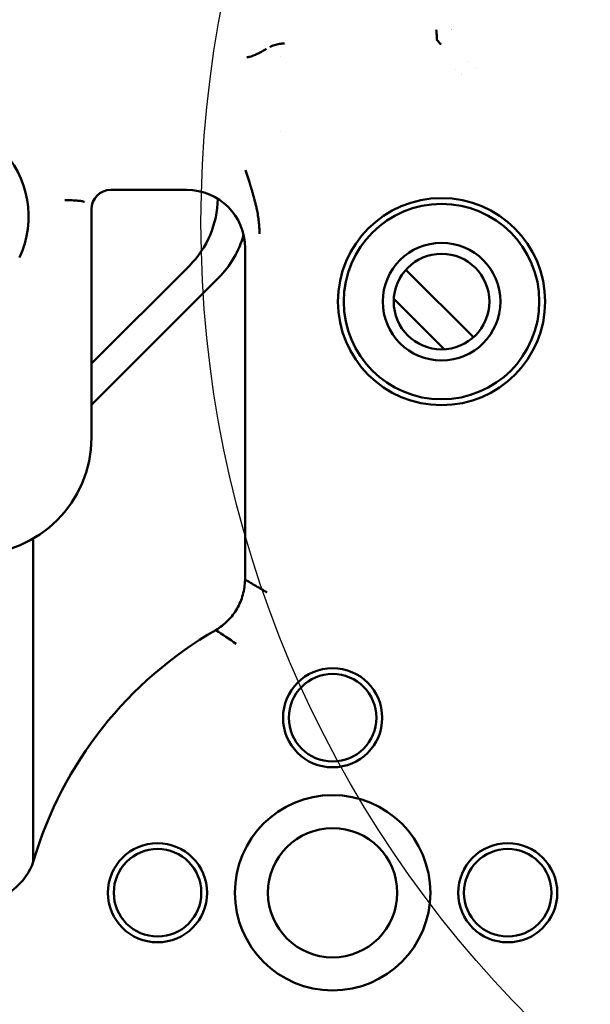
# Model space of a CAD drawing. Header units: millimetres. Extents: x 0 to 14369, y -869 to 2970.
# Tile 333 of 656: x 1722 to 1751, y 1064 to 1114. Entities that reach past the tile are written whole.
import ezdxf

# ---------------------------------------------------------------- set-up
doc = ezdxf.new("R2010")
doc.units = ezdxf.units.MM
doc.header["$LTSCALE"] = 10
doc.layers.add('Detailumgrenzung (ISO)', color=7, linetype='Continuous', lineweight=25)
doc.layers.add('Sichtbar (ISO)', color=7, linetype='Continuous', lineweight=50)

# ---------------------------------------------------------------- blocks, each defined once
blk = doc.blocks.new('2DDetail2')
at = {"layer": 'Detailumgrenzung (ISO)'}
blk.add_circle((178.9154, 110.3955), 5.8004, dxfattribs=at)

msp = doc.modelspace()

# ---------------------------------------------------------------- linework, layer by layer
at = {"layer": 'Sichtbar (ISO)'}
for p, q in [((1735.495, 1113.107), (1735.495, 1113.107)), ((1735.22, 1112.489), (1735.22, 1112.489)), ((1744.233, 1111.831), (1744.233, 1111.831)), ((1745.278, 1111.851), (1745.278, 1111.851)), ((1735.22, 1108.618), (1735.22, 1108.616)), ((1726.515, 1105.635), (1730.421, 1105.635)), ((1725.518, 1092.885), (1725.518, 1104.636)), ((1733.417, 1102.639), (1733.417, 1085.59)), ((1730.553, 1101.731), (1725.518, 1096.695)), ((1725.518, 1096.695), (1730.553, 1101.731)), ((1745.159, 1098.054), (1741.687, 1101.526)), ((1741.687, 1101.526), (1745.159, 1098.054)), ((1725.518, 1094.574), (1732.053, 1101.109)), ((1725.518, 1094.574), (1732.053, 1101.109)), ((1741.063, 1100.028), (1743.661, 1097.43)), ((1741.063, 1100.028), (1743.661, 1097.43)), ((1722.518, 1071.042), (1722.518, 1087.688)), ((1722.518, 1071.042), (1722.518, 1087.688))]:
    msp.add_line(p, q, dxfattribs=at)
for centre, radius in [((1743.518, 1099.885), 5.325), ((1743.518, 1099.885), 5.025), ((1743.518, 1099.885), 3.025), ((1743.518, 1099.885), 2.458), ((1737.918, 1078.484), 2.55), ((1737.918, 1078.484), 2.25), ((1737.918, 1069.484), 5.025), ((1737.918, 1069.484), 3.324), ((1728.918, 1069.484), 2.55), ((1746.918, 1069.484), 2.55), ((1728.918, 1069.484), 2.25), ((1746.918, 1069.484), 2.25)]:
    msp.add_circle(centre, radius, dxfattribs=at)
for centre, radius, start, end in [((1717.285, 1104.259), 5, 335, 45), ((1727.018, 1105.266), 5, 315, 358.9537), ((1727.018, 1105.266), 5, 315, 358.9537), ((1728.518, 1104.645), 5, 315, 344.63), ((1728.518, 1104.645), 5, 315, 344.63), ((1719.518, 1092.885), 6, 270, 0), ((1742.018, 1065.385), 20.301, 119.8531, 163.5516), ((1742.018, 1065.385), 12.601, 270, 0)]:
    msp.add_arc(centre, radius, start, end, dxfattribs=at)
for centre, major_axis, ratio, start_param, end_param in [((1743.289, 1114.109), (1.983, 1.982), 0.99726, 4.392024, 4.392035), ((1730.413, 1102.63), (3.403, 3.403), 0.997265, 0.615208, 0.615214), ((1726.519, 1104.633), (0.709, -0.709), 0.997265, 2.358926, 3.925621), ((1730.413, 1102.63), (2.127, 2.127), 0.997265, 5.499157, 7.067214)]:
    msp.add_ellipse(centre, major_axis=major_axis, ratio=ratio, start_param=start_param, end_param=end_param, dxfattribs=at)
for points, knots in [([(1743.263, 1113.36), (1743.264, 1113.361), (1743.266, 1113.364), (1743.269, 1113.373), (1743.274, 1113.402), (1743.272, 1113.507), (1743.265, 1113.668), (1743.259, 1113.761), (1743.253, 1113.811), (1743.25, 1113.835), (1743.248, 1113.851), (1743.247, 1113.859)], [0.0064753, 0.0064753, 0.0064753, 0.0064753, 0.0892023, 0.1781248, 0.3037989, 0.4814596, 0.6590224, 0.7845833, 0.8736681, 0.9368004, 0.9999999, 0.9999999, 0.9999999, 0.9999999]), ([(1735.441, 1113.161), (1735.431, 1113.162), (1735.409, 1113.162), (1735.366, 1113.161), (1735.291, 1113.157), (1735.184, 1113.144), (1735.057, 1113.117), (1734.931, 1113.08), (1734.808, 1113.034), (1734.727, 1112.997), (1734.687, 1112.978)], [0, 0, 0, 0, 0.0334853, 0.0669707, 0.1339414, 0.2678828, 0.4018242, 0.5357656, 0.6697069, 0.8036483, 0.8036483, 0.8036483, 0.8036483]), ([(1734.517, 1112.888), (1734.479, 1112.867), (1734.441, 1112.845), (1734.404, 1112.823), (1734.373, 1112.805), (1734.342, 1112.787), (1734.311, 1112.77), (1734.273, 1112.748), (1734.234, 1112.726), (1734.194, 1112.705), (1734.15, 1112.682), (1734.105, 1112.659), (1734.059, 1112.636), (1734.041, 1112.627), (1734.022, 1112.618), (1734.003, 1112.608), (1733.985, 1112.6), (1733.966, 1112.591), (1733.947, 1112.582), (1733.907, 1112.564), (1733.867, 1112.546), (1733.825, 1112.53), (1733.815, 1112.526), (1733.804, 1112.522), (1733.793, 1112.519), (1733.75, 1112.503), (1733.706, 1112.489), (1733.659, 1112.476), (1733.609, 1112.463), (1733.555, 1112.452), (1733.502, 1112.442)], [0.0000081, 0.0000081, 0.0000081, 0.0000081, 0.1216903, 0.1216903, 0.1216903, 0.2218419, 0.2218419, 0.2218419, 0.3467684, 0.3467684, 0.3467684, 0.486149, 0.486149, 0.486149, 0.5426555, 0.5426555, 0.5426555, 0.5974288, 0.5974288, 0.5974288, 0.7148179, 0.7148179, 0.7148179, 0.7444713, 0.7444713, 0.7444713, 0.8666368, 0.8666368, 0.8666368, 0.9999894, 0.9999894, 0.9999894, 0.9999894]), ([(1733.678, 1105.896), (1733.665, 1105.94), (1733.63, 1106.052), (1733.573, 1106.234), (1733.519, 1106.407), (1733.476, 1106.547), (1733.455, 1106.617), (1733.444, 1106.652)], [0, 0, 0, 0, 0.1751157, 0.4500772, 0.7250386, 0.8625193, 0.9999947, 0.9999947, 0.9999947, 0.9999947]), ([(1733.678, 1105.896), (1733.683, 1105.883), (1733.691, 1105.855), (1733.704, 1105.814), (1733.729, 1105.732), (1733.775, 1105.576), (1733.82, 1105.417), (1733.863, 1105.258), (1733.928, 1105.023), (1733.963, 1104.883), (1733.971, 1104.851)], [0, 0, 0, 0, 0.0339075, 0.0678354, 0.1158344, 0.1837489, 0.2516693, 0.3195659, 0.4155578, 0.4443089, 0.4443089, 0.4443089, 0.4443089]), ([(1724.149, 1105.105), (1724.165, 1105.105), (1724.181, 1105.105), (1724.196, 1105.105), (1724.212, 1105.104), (1724.228, 1105.104), (1724.243, 1105.104), (1724.274, 1105.104), (1724.305, 1105.103), (1724.336, 1105.102), (1724.397, 1105.101), (1724.458, 1105.099), (1724.516, 1105.096), (1724.575, 1105.094), (1724.631, 1105.091), (1724.685, 1105.087), (1724.739, 1105.084), (1724.789, 1105.08), (1724.836, 1105.075), (1724.882, 1105.071), (1724.924, 1105.066), (1724.962, 1105.061), (1724.999, 1105.056), (1725.031, 1105.05), (1725.057, 1105.044), (1725.084, 1105.039), (1725.105, 1105.032), (1725.12, 1105.026), (1725.128, 1105.023), (1725.134, 1105.019), (1725.139, 1105.016), (1725.141, 1105.014), (1725.143, 1105.013), (1725.145, 1105.011), (1725.146, 1105.009), (1725.147, 1105.007), (1725.148, 1105.006)], [0, 0, 0, 0, 0.0308559, 0.0308559, 0.0308559, 0.0616508, 0.0616508, 0.0616508, 0.1232219, 0.1232219, 0.1232219, 0.2470775, 0.2470775, 0.2470775, 0.3727214, 0.3727214, 0.3727214, 0.4997151, 0.4997151, 0.4997151, 0.6267781, 0.6267781, 0.6267781, 0.7526028, 0.7526028, 0.7526028, 0.8766703, 0.8766703, 0.8766703, 0.9383184, 0.9383184, 0.9383184, 0.9691358, 0.9691358, 0.9691358, 1, 1, 1, 1]), ([(1733.971, 1104.851), (1733.99, 1104.777), (1734.03, 1104.602), (1734.062, 1104.429), (1734.079, 1104.32)], [0.4443089, 0.4443089, 0.4443089, 0.4443089, 0.5114813, 0.6072134, 0.6072134, 0.6072134, 0.6072134]), ([(1734.079, 1104.32), (1734.096, 1104.21), (1734.124, 1104.009), (1734.138, 1103.85), (1734.149, 1103.693), (1734.154, 1103.534), (1734.155, 1103.456), (1734.154, 1103.401), (1734.154, 1103.375)], [0.6072134, 0.6072134, 0.6072134, 0.6072134, 0.7028091, 0.7702892, 0.8376788, 0.9049726, 0.9525058, 1, 1, 1, 1]), ([(1731.913, 1082.991), (1732.139, 1083.13), (1732.349, 1083.294), (1732.717, 1083.666), (1732.874, 1083.871), (1733.132, 1084.318), (1733.232, 1084.556), (1733.372, 1085.061), (1733.41, 1085.324), (1733.417, 1085.59)], [-0.3143523, -0.3143523, -0.3143523, -0.3143523, -0.2346569, -0.2346569, -0.1571777, -0.1571777, -0.0796978, -0.0796978, 0, 0, 0, 0]), ([(1733.417, 1085.59), (1733.604, 1085.48), (1733.79, 1085.37), (1734.07, 1085.206), (1734.163, 1085.151), (1734.303, 1085.068), (1734.348, 1085.042), (1734.422, 1084.998), (1734.448, 1084.983), (1734.47, 1084.97), (1734.527, 1084.936), (1734.536, 1084.931), (1734.536, 1084.931), (1734.537, 1084.931)], [0.000001, 0.000001, 0.000001, 0.000001, 1.070165, 1.070165, 1.603732, 1.603732, 1.870719, 1.870719, 2.018645, 2.018645, 2.057872, 2.057872, 2.060554, 2.060554, 2.060554, 2.060554]), ([(1719.675, 1068.985), (1719.995, 1068.991), (1720.312, 1069.051), (1720.913, 1069.265), (1721.194, 1069.417), (1721.703, 1069.798), (1721.929, 1070.025), (1722.304, 1070.54), (1722.452, 1070.827), (1722.548, 1071.133)], [-0.3833894, -0.3833894, -0.3833894, -0.3833894, -0.2872549, -0.2872549, -0.1916989, -0.1916989, -0.0961394, -0.0961394, -0.0000045, -0.0000045, -0.0000045, -0.0000045])]:
    msp.add_open_spline(points, degree=3, knots=knots, dxfattribs=at)
for points in [[(1744.009, 1113.905), (1744.007, 1113.904), (1744.006, 1113.904), (1744.005, 1113.904)], [(1743.263, 1113.36), (1743.29, 1113.332), (1743.342, 1113.276), (1743.411, 1113.192), (1743.464, 1113.135), (1743.491, 1113.107)], [(1743.263, 1113.36), (1743.263, 1113.36), (1743.263, 1113.36), (1743.263, 1113.36)], [(1744.877, 1112.248), (1744.877, 1112.248), (1744.877, 1112.248), (1744.877, 1112.248)], [(1732.956, 1082.29), (1732.607, 1082.526), (1732.259, 1082.76), (1731.913, 1082.991)]]:
    msp.add_open_spline(points, degree=3, dxfattribs=at)

# ---------------------------------------------------------------- block references
at = {"layer": 'Detailumgrenzung (ISO)', "xscale": 10, "yscale": 10, "zscale": 10}
msp.add_blockref('2DDetail2', (0, 0), dxfattribs=at)

doc.saveas('drawing.dxf')
